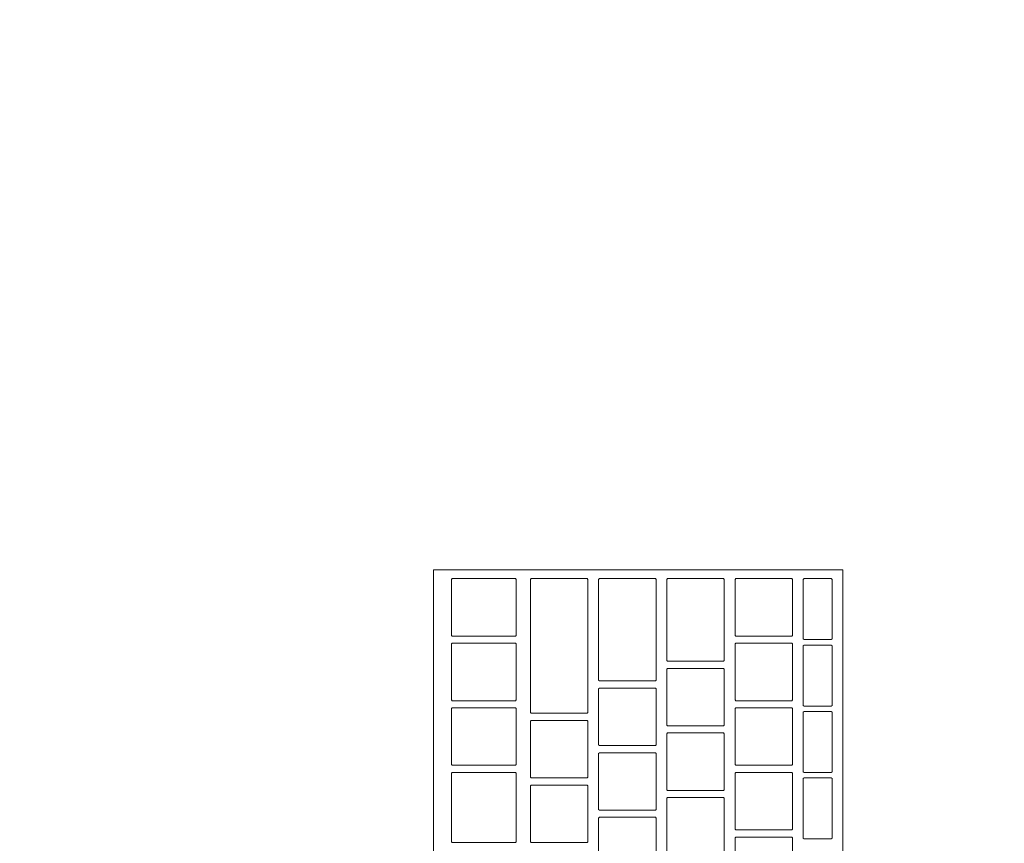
# Model space of a CAD drawing. Header units: metres. Extents: x -4 to 99, y -11 to 17.
# Tile 266 of 656: x 19.711 to 19.985, y 11.816 to 12.045. Entities that reach past the tile are written whole.
import ezdxf

# ---------------------------------------------------------------- set-up
doc = ezdxf.new("R2010")
doc.units = ezdxf.units.M
doc.header["$MEASUREMENT"] = 0
doc.linetypes.add('Wipeout_Contour', pattern=[1, 0, -1])
doc.layers.add('152 - Bemaßung_ Beschriftung.Ausbau', color=7, linetype='Continuous')
doc.layers.add('701 - Einrichtung.Möbel', color=7, linetype='Continuous')
doc.styles.add('ERSTELLTER_STIL_2', font='txt')
doc.dimstyles.new('ERSTELLTER_STIL__2', dxfattribs={"dimtxt": 0.1, "dimasz": 0.0532, "dimexe": 0.18, "dimexo": 0.0625, "dimgap": 0, "dimtad": 1, "dimtih": 1, "dimtoh": 1, "dimzin": 0, "dimdsep": 46, "dimtxsty": 'ERSTELLTER_STIL_2', "dimblk": 'ARROWHEAD_2', "dimblk1": 'ARROWHEAD_2', "dimblk2": 'ARROWHEAD_2', "dimcen": 0.09, "dimse1": 1, "dimse2": 1, "dimclrd": 7, "dimclre": 7, "dimclrt": 7, "dimazin": 0, "dimtfac": 1, "dimtdec": 4, "dimtmove": 0, "dimatfit": 3, "dimfxl": 1, "dimtolj": 1, "dimtzin": 0, "dimarcsym": 0})

# ---------------------------------------------------------------- blocks, each defined once
blk = doc.blocks.new('*D273')
at = {"layer": '152 - Bemaßung_ Beschriftung.Ausbau', "color": 7, "linetype": 'Continuous', "lineweight": 5}
for p, q in [((18.6, 15.3025), (18.6, 15.4075)), ((25.65002, 15.3025), (25.65002, 15.4075)), ((18.62021, 15.39), (18.57979, 15.32)), ((25.67023, 15.39), (25.62982, 15.32)), ((18.48, 15.355), (18.6, 15.355)), ((18.6, 15.355), (25.65002, 15.355))]:
    blk.add_line(p, q, dxfattribs=at)
at = {"layer": '152 - Bemaßung_ Beschriftung.Ausbau', "color": 7, "lineweight": 5, "char_height": 0.1, "attachment_point": 7, "style": 'ERSTELLTER_STIL_2'}
for s, insert in [('\\A1;{\\pql;\\fArial|b0|i0|c0|p38;7,05}', (21.9161, 15.375)), ('\\A1;{\\pql;\\fArial|b0|i0|c0|p38;17}', (25.47802, 15.375))]:
    blk.add_mtext(s, dxfattribs=dict(at, insert=insert))
blk = doc.blocks.new('ARROWHEAD_2')
at = {"color": 0, "linetype": 'Continuous', "lineweight": 0}
for p, q in [((-0.3781, -0.655), (0.3781, 0.655)), ((0, 0), (-1, 0))]:
    blk.add_line(p, q, dxfattribs=at)

msp = doc.modelspace()

# ---------------------------------------------------------------- wipeouts: each hides what was drawn before it
at = {"color": 254, "linetype": 'Wipeout_Contour', "lineweight": 0, "ltscale": 92.700376}
msp.add_wipeout([(20.34002, 12.6), (19.54002, 12.6), (19.54002, 11), (20.34002, 11)], dxfattribs=at).dxf.layer = '701 - Einrichtung.Möbel'

# ---------------------------------------------------------------- next in the draw order: wipeouts: each hides what was drawn before it
at = {"color": 254, "linetype": 'Wipeout_Contour', "lineweight": 0, "ltscale": 92.420239}
msp.add_wipeout([(19.82622, 11.89196), (19.82622, 11.62996), (19.94022, 11.62996), (19.94022, 11.89196)], dxfattribs=at).dxf.layer = '701 - Einrichtung.Möbel'

# ---------------------------------------------------------------- next in the draw order: linework, layer by layer
at = {"layer": '701 - Einrichtung.Möbel', "color": 7, "linetype": 'Continuous', "lineweight": 5, "flags": 128}
msp.add_lwpolyline([(19.82622, 11.89196), (19.82622, 11.62996), (19.94022, 11.62996), (19.94022, 11.89196)], close=True, dxfattribs=at)

# ---------------------------------------------------------------- next in the draw order: wipeouts: each hides what was drawn before it
at = {"color": 254, "linetype": 'Wipeout_Contour', "lineweight": 0, "ltscale": 208.596927}
msp.add_wipeout([(19.83122, 11.88146), (19.83122, 11.87366), (19.83142, 11.87346), (19.84902, 11.87346), (19.84922, 11.87366), (19.84922, 11.88926), (19.84902, 11.88946), (19.83142, 11.88946), (19.83122, 11.88926)], dxfattribs=at).dxf.layer = '701 - Einrichtung.Möbel'
at = {"color": 254, "linetype": 'Wipeout_Contour', "lineweight": 0, "ltscale": 208.711464}
msp.add_wipeout([(19.85322, 11.87071), (19.85322, 11.85216), (19.85342, 11.85196), (19.86902, 11.85196), (19.86922, 11.85216), (19.86922, 11.88926), (19.86902, 11.88946), (19.85342, 11.88946), (19.85322, 11.88926)], dxfattribs=at).dxf.layer = '701 - Einrichtung.Möbel'
at = {"color": 254, "linetype": 'Wipeout_Contour', "lineweight": 0, "ltscale": 208.878746}
msp.add_wipeout([(19.87222, 11.87521), (19.87222, 11.86116), (19.87242, 11.86096), (19.88802, 11.86096), (19.88822, 11.86116), (19.88822, 11.88926), (19.88802, 11.88946), (19.87242, 11.88946), (19.87222, 11.88926)], dxfattribs=at).dxf.layer = '701 - Einrichtung.Möbel'
at = {"color": 254, "linetype": 'Wipeout_Contour', "lineweight": 0, "ltscale": 209.038069}
msp.add_wipeout([(19.89122, 11.87796), (19.89122, 11.86666), (19.89142, 11.86646), (19.90702, 11.86646), (19.90722, 11.86666), (19.90722, 11.88926), (19.90702, 11.88946), (19.89142, 11.88946), (19.89122, 11.88926)], dxfattribs=at).dxf.layer = '701 - Einrichtung.Möbel'
at = {"color": 254, "linetype": 'Wipeout_Contour', "lineweight": 0, "ltscale": 209.200702}
msp.add_wipeout([(19.91022, 11.88146), (19.91022, 11.87366), (19.91042, 11.87346), (19.92602, 11.87346), (19.92622, 11.87366), (19.92622, 11.88926), (19.92602, 11.88946), (19.91042, 11.88946), (19.91022, 11.88926)], dxfattribs=at).dxf.layer = '701 - Einrichtung.Möbel'
at = {"color": 254, "linetype": 'Wipeout_Contour', "lineweight": 0, "ltscale": 209.317906}
msp.add_wipeout([(19.92922, 11.88096), (19.92922, 11.87266), (19.92942, 11.87246), (19.93702, 11.87246), (19.93722, 11.87266), (19.93722, 11.88926), (19.93702, 11.88946), (19.92942, 11.88946), (19.92922, 11.88926)], dxfattribs=at).dxf.layer = '701 - Einrichtung.Möbel'
at = {"color": 254, "linetype": 'Wipeout_Contour', "lineweight": 0, "ltscale": 208.513926}
msp.add_wipeout([(19.83122, 11.86346), (19.83122, 11.85566), (19.83142, 11.85546), (19.84902, 11.85546), (19.84922, 11.85566), (19.84922, 11.87126), (19.84902, 11.87146), (19.83142, 11.87146), (19.83122, 11.87126)], dxfattribs=at).dxf.layer = '701 - Einrichtung.Möbel'
at = {"color": 254, "linetype": 'Wipeout_Contour', "lineweight": 0, "ltscale": 209.11794}
msp.add_wipeout([(19.91022, 11.86346), (19.91022, 11.85566), (19.91042, 11.85546), (19.92602, 11.85546), (19.92622, 11.85566), (19.92622, 11.87126), (19.92602, 11.87146), (19.91042, 11.87146), (19.91022, 11.87126)], dxfattribs=at).dxf.layer = '701 - Einrichtung.Möbel'
at = {"color": 254, "linetype": 'Wipeout_Contour', "lineweight": 0, "ltscale": 209.232898}
msp.add_wipeout([(19.92922, 11.86246), (19.92922, 11.85416), (19.92942, 11.85396), (19.93702, 11.85396), (19.93722, 11.85416), (19.93722, 11.87076), (19.93702, 11.87096), (19.92942, 11.87096), (19.92922, 11.87076)], dxfattribs=at).dxf.layer = '701 - Einrichtung.Möbel'
at = {"color": 254, "linetype": 'Wipeout_Contour', "lineweight": 0, "ltscale": 208.938787}
msp.add_wipeout([(19.89122, 11.85646), (19.89122, 11.84866), (19.89142, 11.84846), (19.90702, 11.84846), (19.90722, 11.84866), (19.90722, 11.86426), (19.90702, 11.86446), (19.89142, 11.86446), (19.89122, 11.86426)], dxfattribs=at).dxf.layer = '701 - Einrichtung.Möbel'
at = {"color": 254, "linetype": 'Wipeout_Contour', "lineweight": 0, "ltscale": 208.766535}
msp.add_wipeout([(19.87222, 11.85096), (19.87222, 11.84316), (19.87242, 11.84296), (19.88802, 11.84296), (19.88822, 11.84316), (19.88822, 11.85876), (19.88802, 11.85896), (19.87242, 11.85896), (19.87222, 11.85876)], dxfattribs=at).dxf.layer = '701 - Einrichtung.Möbel'
at = {"color": 254, "linetype": 'Wipeout_Contour', "lineweight": 0, "ltscale": 208.431018}
msp.add_wipeout([(19.83122, 11.84546), (19.83122, 11.83766), (19.83142, 11.83746), (19.84902, 11.83746), (19.84922, 11.83766), (19.84922, 11.85326), (19.84902, 11.85346), (19.83142, 11.85346), (19.83122, 11.85326)], dxfattribs=at).dxf.layer = '701 - Einrichtung.Möbel'
at = {"color": 254, "linetype": 'Wipeout_Contour', "lineweight": 0, "ltscale": 209.035272}
msp.add_wipeout([(19.91022, 11.84546), (19.91022, 11.83766), (19.91042, 11.83746), (19.92602, 11.83746), (19.92622, 11.83766), (19.92622, 11.85326), (19.92602, 11.85346), (19.91042, 11.85346), (19.91022, 11.85326)], dxfattribs=at).dxf.layer = '701 - Einrichtung.Möbel'
at = {"color": 254, "linetype": 'Wipeout_Contour', "lineweight": 0, "ltscale": 209.147989}
msp.add_wipeout([(19.92922, 11.84396), (19.92922, 11.83566), (19.92942, 11.83546), (19.93702, 11.83546), (19.93722, 11.83566), (19.93722, 11.85226), (19.93702, 11.85246), (19.92942, 11.85246), (19.92922, 11.85226)], dxfattribs=at).dxf.layer = '701 - Einrichtung.Möbel'
at = {"color": 254, "linetype": 'Wipeout_Contour', "lineweight": 0, "ltscale": 208.578196}
msp.add_wipeout([(19.85322, 11.84196), (19.85322, 11.83416), (19.85342, 11.83396), (19.86902, 11.83396), (19.86922, 11.83416), (19.86922, 11.84976), (19.86902, 11.84996), (19.85342, 11.84996), (19.85322, 11.84976)], dxfattribs=at).dxf.layer = '701 - Einrichtung.Möbel'
at = {"color": 254, "linetype": 'Wipeout_Contour', "lineweight": 0, "ltscale": 208.856096}
msp.add_wipeout([(19.89122, 11.83846), (19.89122, 11.83066), (19.89142, 11.83046), (19.90702, 11.83046), (19.90722, 11.83066), (19.90722, 11.84626), (19.90702, 11.84646), (19.89142, 11.84646), (19.89122, 11.84626)], dxfattribs=at).dxf.layer = '701 - Einrichtung.Möbel'
at = {"color": 254, "linetype": 'Wipeout_Contour', "lineweight": 0, "ltscale": 208.683815}
msp.add_wipeout([(19.87222, 11.83296), (19.87222, 11.82516), (19.87242, 11.82496), (19.88802, 11.82496), (19.88822, 11.82516), (19.88822, 11.84076), (19.88802, 11.84096), (19.87242, 11.84096), (19.87222, 11.84076)], dxfattribs=at).dxf.layer = '701 - Einrichtung.Möbel'
at = {"color": 254, "linetype": 'Wipeout_Contour', "lineweight": 0, "ltscale": 208.340374}
msp.add_wipeout([(19.83122, 11.82571), (19.83122, 11.81616), (19.83142, 11.81596), (19.84902, 11.81596), (19.84922, 11.81616), (19.84922, 11.83526), (19.84902, 11.83546), (19.83142, 11.83546), (19.83122, 11.83526)], dxfattribs=at).dxf.layer = '701 - Einrichtung.Möbel'
at = {"color": 254, "linetype": 'Wipeout_Contour', "lineweight": 0, "ltscale": 208.952696}
msp.add_wipeout([(19.91022, 11.82746), (19.91022, 11.81966), (19.91042, 11.81946), (19.92602, 11.81946), (19.92622, 11.81966), (19.92622, 11.83526), (19.92602, 11.83546), (19.91042, 11.83546), (19.91022, 11.83526)], dxfattribs=at).dxf.layer = '701 - Einrichtung.Möbel'
at = {"color": 254, "linetype": 'Wipeout_Contour', "lineweight": 0, "ltscale": 208.495464}
msp.add_wipeout([(19.85322, 11.82396), (19.85322, 11.81616), (19.85342, 11.81596), (19.86902, 11.81596), (19.86922, 11.81616), (19.86922, 11.83176), (19.86902, 11.83196), (19.85342, 11.83196), (19.85322, 11.83176)], dxfattribs=at).dxf.layer = '701 - Einrichtung.Möbel'
at = {"color": 254, "linetype": 'Wipeout_Contour', "lineweight": 0, "ltscale": 209.063178}
msp.add_wipeout([(19.92922, 11.82546), (19.92922, 11.81716), (19.92942, 11.81696), (19.93702, 11.81696), (19.93722, 11.81716), (19.93722, 11.83376), (19.93702, 11.83396), (19.92942, 11.83396), (19.92922, 11.83376)], dxfattribs=at).dxf.layer = '701 - Einrichtung.Möbel'
at = {"color": 254, "linetype": 'Wipeout_Contour', "lineweight": 0, "ltscale": 208.773498}
msp.add_wipeout([(19.89122, 11.82046), (19.89122, 11.81266), (19.89142, 11.81246), (19.90702, 11.81246), (19.90722, 11.81266), (19.90722, 11.82826), (19.90702, 11.82846), (19.89142, 11.82846), (19.89122, 11.82826)], dxfattribs=at).dxf.layer = '701 - Einrichtung.Möbel'
at = {"color": 254, "linetype": 'Wipeout_Contour', "lineweight": 0, "ltscale": 208.601188}
msp.add_wipeout([(19.87222, 11.81496), (19.87222, 11.80716), (19.87242, 11.80696), (19.88802, 11.80696), (19.88822, 11.80716), (19.88822, 11.82276), (19.88802, 11.82296), (19.87242, 11.82296), (19.87222, 11.82276)], dxfattribs=at).dxf.layer = '701 - Einrichtung.Möbel'
at = {"color": 254, "linetype": 'Wipeout_Contour', "lineweight": 0, "ltscale": 208.870213}
msp.add_wipeout([(19.91022, 11.80946), (19.91022, 11.80166), (19.91042, 11.80146), (19.92602, 11.80146), (19.92622, 11.80166), (19.92622, 11.81726), (19.92602, 11.81746), (19.91042, 11.81746), (19.91022, 11.81726)], dxfattribs=at).dxf.layer = '701 - Einrichtung.Möbel'

# ---------------------------------------------------------------- next in the draw order: linework, layer by layer
at = {"layer": '701 - Einrichtung.Möbel', "color": 7, "linetype": 'Continuous', "lineweight": 5, "flags": 128}
for points in [[(19.83122, 11.88146), (19.83122, 11.87366), (19.83142, 11.87346), (19.84902, 11.87346), (19.84922, 11.87366), (19.84922, 11.88926), (19.84902, 11.88946), (19.83142, 11.88946), (19.83122, 11.88926)], [(19.85322, 11.87071), (19.85322, 11.85216), (19.85342, 11.85196), (19.86902, 11.85196), (19.86922, 11.85216), (19.86922, 11.88926), (19.86902, 11.88946), (19.85342, 11.88946), (19.85322, 11.88926)], [(19.87222, 11.87521), (19.87222, 11.86116), (19.87242, 11.86096), (19.88802, 11.86096), (19.88822, 11.86116), (19.88822, 11.88926), (19.88802, 11.88946), (19.87242, 11.88946), (19.87222, 11.88926)], [(19.89122, 11.87796), (19.89122, 11.86666), (19.89142, 11.86646), (19.90702, 11.86646), (19.90722, 11.86666), (19.90722, 11.88926), (19.90702, 11.88946), (19.89142, 11.88946), (19.89122, 11.88926)], [(19.91022, 11.88146), (19.91022, 11.87366), (19.91042, 11.87346), (19.92602, 11.87346), (19.92622, 11.87366), (19.92622, 11.88926), (19.92602, 11.88946), (19.91042, 11.88946), (19.91022, 11.88926)], [(19.92922, 11.88096), (19.92922, 11.87266), (19.92942, 11.87246), (19.93702, 11.87246), (19.93722, 11.87266), (19.93722, 11.88926), (19.93702, 11.88946), (19.92942, 11.88946), (19.92922, 11.88926)], [(19.83122, 11.86346), (19.83122, 11.85566), (19.83142, 11.85546), (19.84902, 11.85546), (19.84922, 11.85566), (19.84922, 11.87126), (19.84902, 11.87146), (19.83142, 11.87146), (19.83122, 11.87126)], [(19.91022, 11.86346), (19.91022, 11.85566), (19.91042, 11.85546), (19.92602, 11.85546), (19.92622, 11.85566), (19.92622, 11.87126), (19.92602, 11.87146), (19.91042, 11.87146), (19.91022, 11.87126)], [(19.92922, 11.86246), (19.92922, 11.85416), (19.92942, 11.85396), (19.93702, 11.85396), (19.93722, 11.85416), (19.93722, 11.87076), (19.93702, 11.87096), (19.92942, 11.87096), (19.92922, 11.87076)], [(19.89122, 11.85646), (19.89122, 11.84866), (19.89142, 11.84846), (19.90702, 11.84846), (19.90722, 11.84866), (19.90722, 11.86426), (19.90702, 11.86446), (19.89142, 11.86446), (19.89122, 11.86426)], [(19.87222, 11.85096), (19.87222, 11.84316), (19.87242, 11.84296), (19.88802, 11.84296), (19.88822, 11.84316), (19.88822, 11.85876), (19.88802, 11.85896), (19.87242, 11.85896), (19.87222, 11.85876)], [(19.83122, 11.84546), (19.83122, 11.83766), (19.83142, 11.83746), (19.84902, 11.83746), (19.84922, 11.83766), (19.84922, 11.85326), (19.84902, 11.85346), (19.83142, 11.85346), (19.83122, 11.85326)], [(19.91022, 11.84546), (19.91022, 11.83766), (19.91042, 11.83746), (19.92602, 11.83746), (19.92622, 11.83766), (19.92622, 11.85326), (19.92602, 11.85346), (19.91042, 11.85346), (19.91022, 11.85326)], [(19.92922, 11.84396), (19.92922, 11.83566), (19.92942, 11.83546), (19.93702, 11.83546), (19.93722, 11.83566), (19.93722, 11.85226), (19.93702, 11.85246), (19.92942, 11.85246), (19.92922, 11.85226)], [(19.85322, 11.84196), (19.85322, 11.83416), (19.85342, 11.83396), (19.86902, 11.83396), (19.86922, 11.83416), (19.86922, 11.84976), (19.86902, 11.84996), (19.85342, 11.84996), (19.85322, 11.84976)], [(19.89122, 11.83846), (19.89122, 11.83066), (19.89142, 11.83046), (19.90702, 11.83046), (19.90722, 11.83066), (19.90722, 11.84626), (19.90702, 11.84646), (19.89142, 11.84646), (19.89122, 11.84626)], [(19.87222, 11.83296), (19.87222, 11.82516), (19.87242, 11.82496), (19.88802, 11.82496), (19.88822, 11.82516), (19.88822, 11.84076), (19.88802, 11.84096), (19.87242, 11.84096), (19.87222, 11.84076)], [(19.83122, 11.82571), (19.83122, 11.81616), (19.83142, 11.81596), (19.84902, 11.81596), (19.84922, 11.81616), (19.84922, 11.83526), (19.84902, 11.83546), (19.83142, 11.83546), (19.83122, 11.83526)], [(19.91022, 11.82746), (19.91022, 11.81966), (19.91042, 11.81946), (19.92602, 11.81946), (19.92622, 11.81966), (19.92622, 11.83526), (19.92602, 11.83546), (19.91042, 11.83546), (19.91022, 11.83526)], [(19.85322, 11.82396), (19.85322, 11.81616), (19.85342, 11.81596), (19.86902, 11.81596), (19.86922, 11.81616), (19.86922, 11.83176), (19.86902, 11.83196), (19.85342, 11.83196), (19.85322, 11.83176)], [(19.92922, 11.82546), (19.92922, 11.81716), (19.92942, 11.81696), (19.93702, 11.81696), (19.93722, 11.81716), (19.93722, 11.83376), (19.93702, 11.83396), (19.92942, 11.83396), (19.92922, 11.83376)], [(19.89122, 11.82046), (19.89122, 11.81266), (19.89142, 11.81246), (19.90702, 11.81246), (19.90722, 11.81266), (19.90722, 11.82826), (19.90702, 11.82846), (19.89142, 11.82846), (19.89122, 11.82826)], [(19.87222, 11.81496), (19.87222, 11.80716), (19.87242, 11.80696), (19.88802, 11.80696), (19.88822, 11.80716), (19.88822, 11.82276), (19.88802, 11.82296), (19.87242, 11.82296), (19.87222, 11.82276)], [(19.91022, 11.80946), (19.91022, 11.80166), (19.91042, 11.80146), (19.92602, 11.80146), (19.92622, 11.80166), (19.92622, 11.81726), (19.92602, 11.81746), (19.91042, 11.81746), (19.91022, 11.81726)]]:
    msp.add_lwpolyline(points, close=True, dxfattribs=at)

# ---------------------------------------------------------------- next in the draw order: dimensions: what is measured, and where the dimension line sits
at = {"layer": '152 - Bemaßung_ Beschriftung.Ausbau', "color": 7, "linetype": 'Continuous', "lineweight": 5}
dim = msp.add_linear_dim(base=(25.65002, 15.355), p1=(18.6, 10.74998), p2=(25.65002, 10.74998), dimstyle='ERSTELLTER_STIL__2', dxfattribs=at)
dim.commit()
dim.dimension.update_dxf_attribs({"geometry": '*D273', "text_midpoint": (22.04598, 15.425), "dimtype": 160})

doc.saveas('drawing.dxf')
